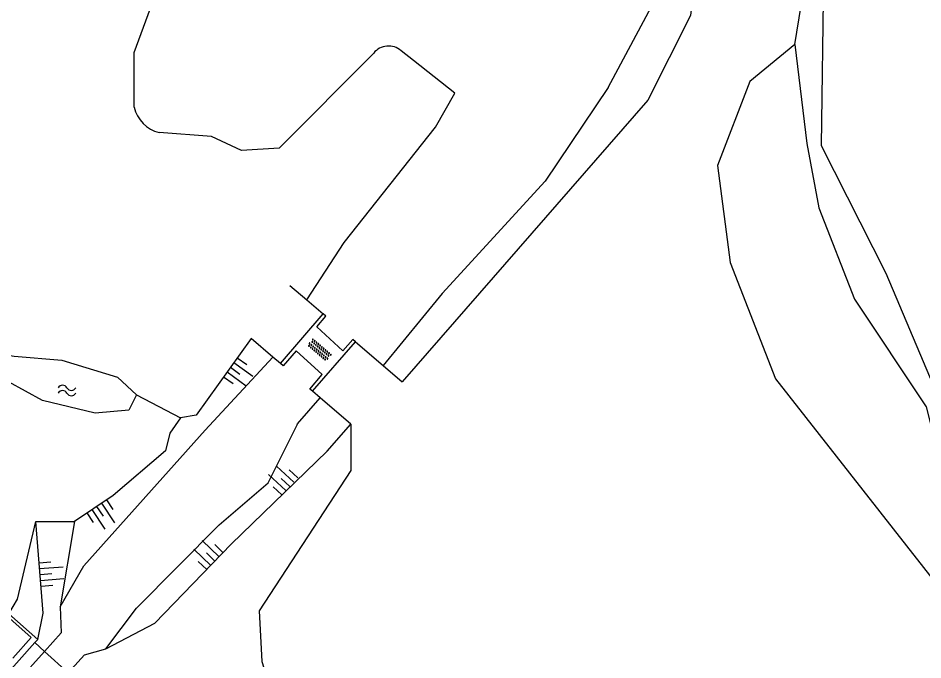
# Model space of a CAD drawing. Extents: x 124000 to 128010, y 398999 to 403000.
# Drawn here: x 127214.9 to 127292, y 399063.6 to 399118.3 of the extents above; entities that cross this region are included whole.
import ezdxf

# ---------------------------------------------------------------- set-up
doc = ezdxf.new("R2010")
doc.units = 0
for name, color, linetype in [('gg-knt-BGT kruinlijn', 7, 'Continuous'), ('gg-knt-bovenkant onderkant talud', 7, 'Continuous'), ('gg-kntw-beschoeiing', 7, 'Continuous'), ('gg-kntw-bovenkant insteek waterloop', 7, 'Continuous'), ('gg-kwrk-kunstwerk', 7, 'Continuous'), ('gg-kwrk-kunstwerk niveau 01', 7, 'Continuous'), ('gg-kwrk-stuw', 7, 'Continuous'), ('gt-grn-groengrens', 7, 'Continuous'), ('gt-symb-overige verharding', 7, 'Continuous'), ('gt-symb-talud symbool', 7, 'Continuous'), ('gt-symb-watersymbool', 7, 'Continuous'), ('gx-grn-maaiveld', 7, 'Continuous')]:
    doc.layers.add(name, color=color, linetype=linetype)

# ---------------------------------------------------------------- blocks, each defined once
blk = doc.blocks.new('gt0-OVH')
at = {"layer": 'gt-symb-overige verharding'}
for points in [[(-0.972, 0.298), (-0.967, 0.308), (-0.965, 0.319), (-0.966, 0.33), (-0.971, 0.34), (-0.978, 0.348), (-0.988, 0.353), (-0.999, 0.355), (-1.01, 0.354), (-1.02, 0.349), (-1.028, 0.342), (-1.033, 0.332), (-1.035, 0.321), (-1.034, 0.31), (-1.029, 0.3), (-1.022, 0.292), (-1.012, 0.287), (-1.001, 0.285), (-0.99, 0.286), (-0.98, 0.291)], [(-0.872, 0.106), (-0.867, 0.116), (-0.865, 0.126), (-0.866, 0.137), (-0.871, 0.147), (-0.878, 0.156), (-0.888, 0.161), (-0.899, 0.163), (-0.91, 0.162), (-0.92, 0.157), (-0.928, 0.15), (-0.933, 0.14), (-0.935, 0.129), (-0.934, 0.118), (-0.929, 0.108), (-0.922, 0.1), (-0.912, 0.095), (-0.901, 0.092), (-0.89, 0.094), (-0.88, 0.098)], [(-0.772, 0.298), (-0.767, 0.308), (-0.765, 0.319), (-0.766, 0.33), (-0.771, 0.34), (-0.778, 0.348), (-0.788, 0.353), (-0.799, 0.355), (-0.81, 0.354), (-0.82, 0.349), (-0.828, 0.342), (-0.833, 0.332), (-0.835, 0.321), (-0.834, 0.31), (-0.829, 0.3), (-0.822, 0.292), (-0.812, 0.287), (-0.801, 0.285), (-0.79, 0.286), (-0.78, 0.291)], [(-0.672, 0.106), (-0.667, 0.116), (-0.665, 0.126), (-0.666, 0.137), (-0.671, 0.147), (-0.678, 0.156), (-0.688, 0.161), (-0.699, 0.163), (-0.71, 0.162), (-0.72, 0.157), (-0.728, 0.15), (-0.733, 0.14), (-0.735, 0.129), (-0.734, 0.118), (-0.729, 0.108), (-0.722, 0.1), (-0.712, 0.095), (-0.701, 0.092), (-0.69, 0.094), (-0.68, 0.098)], [(-0.572, 0.298), (-0.567, 0.308), (-0.565, 0.319), (-0.566, 0.33), (-0.571, 0.34), (-0.578, 0.348), (-0.588, 0.353), (-0.599, 0.355), (-0.61, 0.354), (-0.62, 0.349), (-0.628, 0.342), (-0.633, 0.332), (-0.635, 0.321), (-0.634, 0.31), (-0.629, 0.3), (-0.622, 0.292), (-0.612, 0.287), (-0.601, 0.285), (-0.59, 0.286), (-0.58, 0.291)], [(-0.472, 0.106), (-0.467, 0.116), (-0.465, 0.126), (-0.466, 0.137), (-0.471, 0.147), (-0.478, 0.156), (-0.488, 0.161), (-0.499, 0.163), (-0.51, 0.162), (-0.52, 0.157), (-0.528, 0.15), (-0.533, 0.14), (-0.535, 0.129), (-0.534, 0.118), (-0.529, 0.108), (-0.522, 0.1), (-0.512, 0.095), (-0.501, 0.092), (-0.49, 0.094), (-0.48, 0.098)], [(-0.372, 0.298), (-0.367, 0.308), (-0.365, 0.319), (-0.366, 0.33), (-0.371, 0.34), (-0.378, 0.348), (-0.388, 0.353), (-0.399, 0.355), (-0.41, 0.354), (-0.42, 0.349), (-0.428, 0.342), (-0.433, 0.332), (-0.435, 0.321), (-0.434, 0.31), (-0.429, 0.3), (-0.422, 0.292), (-0.412, 0.287), (-0.401, 0.285), (-0.39, 0.286), (-0.38, 0.291)], [(-0.272, 0.106), (-0.267, 0.116), (-0.265, 0.126), (-0.266, 0.137), (-0.271, 0.147), (-0.278, 0.156), (-0.288, 0.161), (-0.299, 0.163), (-0.31, 0.162), (-0.32, 0.157), (-0.328, 0.15), (-0.333, 0.14), (-0.335, 0.129), (-0.334, 0.118), (-0.329, 0.108), (-0.322, 0.1), (-0.312, 0.095), (-0.301, 0.092), (-0.29, 0.094), (-0.28, 0.098)], [(-0.172, 0.298), (-0.167, 0.308), (-0.165, 0.319), (-0.166, 0.33), (-0.171, 0.34), (-0.178, 0.348), (-0.188, 0.353), (-0.199, 0.355), (-0.21, 0.354), (-0.22, 0.349), (-0.228, 0.342), (-0.233, 0.332), (-0.235, 0.321), (-0.234, 0.31), (-0.229, 0.3), (-0.222, 0.292), (-0.212, 0.287), (-0.201, 0.285), (-0.19, 0.286), (-0.18, 0.291)], [(-0.072, 0.106), (-0.067, 0.116), (-0.065, 0.126), (-0.066, 0.137), (-0.071, 0.147), (-0.078, 0.156), (-0.088, 0.161), (-0.099, 0.163), (-0.11, 0.162), (-0.12, 0.157), (-0.128, 0.15), (-0.133, 0.14), (-0.135, 0.129), (-0.134, 0.118), (-0.129, 0.108), (-0.122, 0.1), (-0.112, 0.095), (-0.101, 0.092), (-0.09, 0.094), (-0.08, 0.098)], [(0.028, 0.298), (0.033, 0.308), (0.035, 0.319), (0.034, 0.33), (0.029, 0.34), (0.022, 0.348), (0.012, 0.353), (0.001, 0.355), (-0.01, 0.354), (-0.02, 0.349), (-0.028, 0.342), (-0.033, 0.332), (-0.035, 0.321), (-0.034, 0.31), (-0.029, 0.3), (-0.022, 0.292), (-0.012, 0.287), (-0.001, 0.285), (0.01, 0.286), (0.02, 0.291)], [(0.128, 0.106), (0.133, 0.116), (0.135, 0.126), (0.134, 0.137), (0.129, 0.147), (0.122, 0.156), (0.112, 0.161), (0.101, 0.163), (0.09, 0.162), (0.08, 0.157), (0.072, 0.15), (0.067, 0.14), (0.065, 0.129), (0.066, 0.118), (0.071, 0.108), (0.078, 0.1), (0.088, 0.095), (0.099, 0.092), (0.11, 0.094), (0.12, 0.098)], [(0.228, 0.298), (0.233, 0.308), (0.235, 0.319), (0.234, 0.33), (0.229, 0.34), (0.222, 0.348), (0.212, 0.353), (0.201, 0.355), (0.19, 0.354), (0.18, 0.349), (0.172, 0.342), (0.167, 0.332), (0.165, 0.321), (0.166, 0.31), (0.171, 0.3), (0.178, 0.292), (0.188, 0.287), (0.199, 0.285), (0.21, 0.286), (0.22, 0.291)], [(0.328, 0.106), (0.333, 0.116), (0.335, 0.126), (0.334, 0.137), (0.329, 0.147), (0.322, 0.156), (0.312, 0.161), (0.301, 0.163), (0.29, 0.162), (0.28, 0.157), (0.272, 0.15), (0.267, 0.14), (0.265, 0.129), (0.266, 0.118), (0.271, 0.108), (0.278, 0.1), (0.288, 0.095), (0.299, 0.092), (0.31, 0.094), (0.32, 0.098)], [(0.428, 0.298), (0.433, 0.308), (0.435, 0.319), (0.434, 0.33), (0.429, 0.34), (0.422, 0.348), (0.412, 0.353), (0.401, 0.355), (0.39, 0.354), (0.38, 0.349), (0.372, 0.342), (0.367, 0.332), (0.365, 0.321), (0.366, 0.31), (0.371, 0.3), (0.378, 0.292), (0.388, 0.287), (0.399, 0.285), (0.41, 0.286), (0.42, 0.291)], [(0.528, 0.106), (0.533, 0.116), (0.535, 0.126), (0.534, 0.137), (0.529, 0.147), (0.522, 0.156), (0.512, 0.161), (0.501, 0.163), (0.49, 0.162), (0.48, 0.157), (0.472, 0.15), (0.467, 0.14), (0.465, 0.129), (0.466, 0.118), (0.471, 0.108), (0.478, 0.1), (0.488, 0.095), (0.499, 0.092), (0.51, 0.094), (0.52, 0.098)], [(0.628, 0.298), (0.633, 0.308), (0.635, 0.319), (0.634, 0.33), (0.629, 0.34), (0.622, 0.348), (0.612, 0.353), (0.601, 0.355), (0.59, 0.354), (0.58, 0.349), (0.572, 0.342), (0.567, 0.332), (0.565, 0.321), (0.566, 0.31), (0.571, 0.3), (0.578, 0.292), (0.588, 0.287), (0.599, 0.285), (0.61, 0.286), (0.62, 0.291)], [(0.728, 0.106), (0.733, 0.116), (0.735, 0.126), (0.734, 0.137), (0.729, 0.147), (0.722, 0.156), (0.712, 0.161), (0.701, 0.163), (0.69, 0.162), (0.68, 0.157), (0.672, 0.15), (0.667, 0.14), (0.665, 0.129), (0.666, 0.118), (0.671, 0.108), (0.678, 0.1), (0.688, 0.095), (0.699, 0.092), (0.71, 0.094), (0.72, 0.098)], [(0.828, 0.298), (0.833, 0.308), (0.835, 0.319), (0.834, 0.33), (0.829, 0.34), (0.822, 0.348), (0.812, 0.353), (0.801, 0.355), (0.79, 0.354), (0.78, 0.349), (0.772, 0.342), (0.767, 0.332), (0.765, 0.321), (0.766, 0.31), (0.771, 0.3), (0.778, 0.292), (0.788, 0.287), (0.799, 0.285), (0.81, 0.286), (0.82, 0.291)], [(0.928, 0.106), (0.933, 0.116), (0.935, 0.126), (0.934, 0.137), (0.929, 0.147), (0.922, 0.156), (0.912, 0.161), (0.901, 0.163), (0.89, 0.162), (0.88, 0.157), (0.872, 0.15), (0.867, 0.14), (0.865, 0.129), (0.866, 0.118), (0.871, 0.108), (0.878, 0.1), (0.888, 0.095), (0.899, 0.092), (0.91, 0.094), (0.92, 0.098)], [(1.028, 0.298), (1.033, 0.308), (1.035, 0.319), (1.034, 0.33), (1.029, 0.34), (1.022, 0.348), (1.012, 0.353), (1.001, 0.355), (0.99, 0.354), (0.98, 0.349), (0.972, 0.342), (0.967, 0.332), (0.965, 0.321), (0.966, 0.31), (0.971, 0.3), (0.978, 0.292), (0.988, 0.287), (0.999, 0.285), (1.01, 0.286), (1.02, 0.291)], [(-0.972, -0.142), (-0.967, -0.132), (-0.965, -0.121), (-0.966, -0.11), (-0.971, -0.1), (-0.978, -0.092), (-0.988, -0.087), (-0.999, -0.085), (-1.01, -0.086), (-1.02, -0.091), (-1.028, -0.098), (-1.033, -0.108), (-1.035, -0.119), (-1.034, -0.13), (-1.029, -0.14), (-1.022, -0.148), (-1.012, -0.153), (-1.001, -0.155), (-0.99, -0.154), (-0.98, -0.149)], [(-0.872, -0.334), (-0.867, -0.324), (-0.865, -0.314), (-0.866, -0.303), (-0.871, -0.293), (-0.878, -0.284), (-0.888, -0.279), (-0.899, -0.277), (-0.91, -0.278), (-0.92, -0.283), (-0.928, -0.29), (-0.933, -0.3), (-0.935, -0.311), (-0.934, -0.322), (-0.929, -0.332), (-0.922, -0.34), (-0.912, -0.345), (-0.901, -0.348), (-0.89, -0.346), (-0.88, -0.342)], [(-0.772, -0.142), (-0.767, -0.132), (-0.765, -0.121), (-0.766, -0.11), (-0.771, -0.1), (-0.778, -0.092), (-0.788, -0.087), (-0.799, -0.085), (-0.81, -0.086), (-0.82, -0.091), (-0.828, -0.098), (-0.833, -0.108), (-0.835, -0.119), (-0.834, -0.13), (-0.829, -0.14), (-0.822, -0.148), (-0.812, -0.153), (-0.801, -0.155), (-0.79, -0.154), (-0.78, -0.149)], [(-0.672, -0.334), (-0.667, -0.324), (-0.665, -0.314), (-0.666, -0.303), (-0.671, -0.293), (-0.678, -0.284), (-0.688, -0.279), (-0.699, -0.277), (-0.71, -0.278), (-0.72, -0.283), (-0.728, -0.29), (-0.733, -0.3), (-0.735, -0.311), (-0.734, -0.322), (-0.729, -0.332), (-0.722, -0.34), (-0.712, -0.345), (-0.701, -0.348), (-0.69, -0.346), (-0.68, -0.342)], [(-0.572, -0.142), (-0.567, -0.132), (-0.565, -0.121), (-0.566, -0.11), (-0.571, -0.1), (-0.578, -0.092), (-0.588, -0.087), (-0.599, -0.085), (-0.61, -0.086), (-0.62, -0.091), (-0.628, -0.098), (-0.633, -0.108), (-0.635, -0.119), (-0.634, -0.13), (-0.629, -0.14), (-0.622, -0.148), (-0.612, -0.153), (-0.601, -0.155), (-0.59, -0.154), (-0.58, -0.149)], [(-0.472, -0.334), (-0.467, -0.324), (-0.465, -0.314), (-0.466, -0.303), (-0.471, -0.293), (-0.478, -0.284), (-0.488, -0.279), (-0.499, -0.277), (-0.51, -0.278), (-0.52, -0.283), (-0.528, -0.29), (-0.533, -0.3), (-0.535, -0.311), (-0.534, -0.322), (-0.529, -0.332), (-0.522, -0.34), (-0.512, -0.345), (-0.501, -0.348), (-0.49, -0.346), (-0.48, -0.342)], [(-0.372, -0.142), (-0.367, -0.132), (-0.365, -0.121), (-0.366, -0.11), (-0.371, -0.1), (-0.378, -0.092), (-0.388, -0.087), (-0.399, -0.085), (-0.41, -0.086), (-0.42, -0.091), (-0.428, -0.098), (-0.433, -0.108), (-0.435, -0.119), (-0.434, -0.13), (-0.429, -0.14), (-0.422, -0.148), (-0.412, -0.153), (-0.401, -0.155), (-0.39, -0.154), (-0.38, -0.149)], [(-0.272, -0.334), (-0.267, -0.324), (-0.265, -0.314), (-0.266, -0.303), (-0.271, -0.293), (-0.278, -0.284), (-0.288, -0.279), (-0.299, -0.277), (-0.31, -0.278), (-0.32, -0.283), (-0.328, -0.29), (-0.333, -0.3), (-0.335, -0.311), (-0.334, -0.322), (-0.329, -0.332), (-0.322, -0.34), (-0.312, -0.345), (-0.301, -0.348), (-0.29, -0.346), (-0.28, -0.342)], [(-0.172, -0.142), (-0.167, -0.132), (-0.165, -0.121), (-0.166, -0.11), (-0.171, -0.1), (-0.178, -0.092), (-0.188, -0.087), (-0.199, -0.085), (-0.21, -0.086), (-0.22, -0.091), (-0.228, -0.098), (-0.233, -0.108), (-0.235, -0.119), (-0.234, -0.13), (-0.229, -0.14), (-0.222, -0.148), (-0.212, -0.153), (-0.201, -0.155), (-0.19, -0.154), (-0.18, -0.149)], [(-0.072, -0.334), (-0.067, -0.324), (-0.065, -0.314), (-0.066, -0.303), (-0.071, -0.293), (-0.078, -0.284), (-0.088, -0.279), (-0.099, -0.277), (-0.11, -0.278), (-0.12, -0.283), (-0.128, -0.29), (-0.133, -0.3), (-0.135, -0.311), (-0.134, -0.322), (-0.129, -0.332), (-0.122, -0.34), (-0.112, -0.345), (-0.101, -0.348), (-0.09, -0.346), (-0.08, -0.342)], [(0.028, -0.142), (0.033, -0.132), (0.035, -0.121), (0.034, -0.11), (0.029, -0.1), (0.022, -0.092), (0.012, -0.087), (0.001, -0.085), (-0.01, -0.086), (-0.02, -0.091), (-0.028, -0.098), (-0.033, -0.108), (-0.035, -0.119), (-0.034, -0.13), (-0.029, -0.14), (-0.022, -0.148), (-0.012, -0.153), (-0.001, -0.155), (0.01, -0.154), (0.02, -0.149)], [(0.128, -0.334), (0.133, -0.324), (0.135, -0.314), (0.134, -0.303), (0.129, -0.293), (0.122, -0.284), (0.112, -0.279), (0.101, -0.277), (0.09, -0.278), (0.08, -0.283), (0.072, -0.29), (0.067, -0.3), (0.065, -0.311), (0.066, -0.322), (0.071, -0.332), (0.078, -0.34), (0.088, -0.345), (0.099, -0.348), (0.11, -0.346), (0.12, -0.342)], [(0.228, -0.142), (0.233, -0.132), (0.235, -0.121), (0.234, -0.11), (0.229, -0.1), (0.222, -0.092), (0.212, -0.087), (0.201, -0.085), (0.19, -0.086), (0.18, -0.091), (0.172, -0.098), (0.167, -0.108), (0.165, -0.119), (0.166, -0.13), (0.171, -0.14), (0.178, -0.148), (0.188, -0.153), (0.199, -0.155), (0.21, -0.154), (0.22, -0.149)], [(0.328, -0.334), (0.333, -0.324), (0.335, -0.314), (0.334, -0.303), (0.329, -0.293), (0.322, -0.284), (0.312, -0.279), (0.301, -0.277), (0.29, -0.278), (0.28, -0.283), (0.272, -0.29), (0.267, -0.3), (0.265, -0.311), (0.266, -0.322), (0.271, -0.332), (0.278, -0.34), (0.288, -0.345), (0.299, -0.348), (0.31, -0.346), (0.32, -0.342)], [(0.428, -0.142), (0.433, -0.132), (0.435, -0.121), (0.434, -0.11), (0.429, -0.1), (0.422, -0.092), (0.412, -0.087), (0.401, -0.085), (0.39, -0.086), (0.38, -0.091), (0.372, -0.098), (0.367, -0.108), (0.365, -0.119), (0.366, -0.13), (0.371, -0.14), (0.378, -0.148), (0.388, -0.153), (0.399, -0.155), (0.41, -0.154), (0.42, -0.149)], [(0.528, -0.334), (0.533, -0.324), (0.535, -0.314), (0.534, -0.303), (0.529, -0.293), (0.522, -0.284), (0.512, -0.279), (0.501, -0.277), (0.49, -0.278), (0.48, -0.283), (0.472, -0.29), (0.467, -0.3), (0.465, -0.311), (0.466, -0.322), (0.471, -0.332), (0.478, -0.34), (0.488, -0.345), (0.499, -0.348), (0.51, -0.346), (0.52, -0.342)], [(0.628, -0.142), (0.633, -0.132), (0.635, -0.121), (0.634, -0.11), (0.629, -0.1), (0.622, -0.092), (0.612, -0.087), (0.601, -0.085), (0.59, -0.086), (0.58, -0.091), (0.572, -0.098), (0.567, -0.108), (0.565, -0.119), (0.566, -0.13), (0.571, -0.14), (0.578, -0.148), (0.588, -0.153), (0.599, -0.155), (0.61, -0.154), (0.62, -0.149)], [(0.728, -0.334), (0.733, -0.324), (0.735, -0.314), (0.734, -0.303), (0.729, -0.293), (0.722, -0.284), (0.712, -0.279), (0.701, -0.277), (0.69, -0.278), (0.68, -0.283), (0.672, -0.29), (0.667, -0.3), (0.665, -0.311), (0.666, -0.322), (0.671, -0.332), (0.678, -0.34), (0.688, -0.345), (0.699, -0.348), (0.71, -0.346), (0.72, -0.342)], [(0.828, -0.142), (0.833, -0.132), (0.835, -0.121), (0.834, -0.11), (0.829, -0.1), (0.822, -0.092), (0.812, -0.087), (0.801, -0.085), (0.79, -0.086), (0.78, -0.091), (0.772, -0.098), (0.767, -0.108), (0.765, -0.119), (0.766, -0.13), (0.771, -0.14), (0.778, -0.148), (0.788, -0.153), (0.799, -0.155), (0.81, -0.154), (0.82, -0.149)], [(0.928, -0.334), (0.933, -0.324), (0.935, -0.314), (0.934, -0.303), (0.929, -0.293), (0.922, -0.284), (0.912, -0.279), (0.901, -0.277), (0.89, -0.278), (0.88, -0.283), (0.872, -0.29), (0.867, -0.3), (0.865, -0.311), (0.866, -0.322), (0.871, -0.332), (0.878, -0.34), (0.888, -0.345), (0.899, -0.348), (0.91, -0.346), (0.92, -0.342)], [(1.028, -0.142), (1.033, -0.132), (1.035, -0.121), (1.034, -0.11), (1.029, -0.1), (1.022, -0.092), (1.012, -0.087), (1.001, -0.085), (0.99, -0.086), (0.98, -0.091), (0.972, -0.098), (0.967, -0.108), (0.965, -0.119), (0.966, -0.13), (0.971, -0.14), (0.978, -0.148), (0.988, -0.153), (0.999, -0.155), (1.01, -0.154), (1.02, -0.149)]]:
    blk.add_lwpolyline(points, close=True, dxfattribs=at)
blk = doc.blocks.new('gt0-TALUD_1')
at = {"layer": 'gt-symb-talud symbool'}
for p, q in [((-1, -1), (-1, 0)), ((-0.5, -2), (-0.5, 0)), ((0, -1), (0, 0)), ((0.5, -2), (0.5, 0)), ((1, -1), (1, 0))]:
    blk.add_line(p, q, dxfattribs=at)
blk = doc.blocks.new('gt0-WA')
at = {"layer": 'gt-symb-watersymbool'}
for centre, start, end in [((-0.323, 0.022), 28.07249, 151.92751), ((0.427, 0.422), 208.07248, 331.92751), ((-0.323, -0.428), 28.07249, 151.92751), ((0.427, -0.028), 208.07248, 331.92751)]:
    blk.add_arc(centre, 0.425, start, end, dxfattribs=at)

msp = doc.modelspace()

# ---------------------------------------------------------------- linework, layer by layer
at = {"layer": 'gg-knt-BGT kruinlijn'}
for p, q in [((127241.235, 399081.392), (127243.253, 399083.679)), ((127216.437, 399075.386), (127219.733, 399075.406))]:
    msp.add_line(p, q, dxfattribs=at)
for points in [[(127234.77, 399090.988), (127230.088, 399084.447), (127228.765, 399084.234)], [(127228.765, 399084.234), (127227.847, 399082.923), (127227.482, 399081.422), (127223.009, 399077.602), (127219.733, 399075.406)], [(127222.382, 399064.564), (127226.558, 399066.741), (127233.081, 399073.456), (127241.235, 399081.392)], [(127216.599, 399065.356), (127217.06, 399067.586), (127216.437, 399075.386)]]:
    msp.add_lwpolyline(points, dxfattribs=at)
at = {"layer": 'gg-knt-bovenkant onderkant talud'}
msp.add_line((127219.733, 399075.406), (127218.518, 399068.144), dxfattribs=at)
msp.add_lwpolyline([(127214.123, 399067.529), (127214.877, 399068.781), (127216.437, 399075.386)], dxfattribs=at)
at = {"layer": 'gg-kntw-beschoeiing'}
for p, q in [((127238.07, 399095.487), (127239.513, 399094.266)), ((127239.513, 399094.266), (127240.914, 399093.08)), ((127239.513, 399094.266), (127240.914, 399093.08)), ((127236.628, 399089.388), (127234.77, 399090.988)), ((127243.656, 399090.704), (127246.017, 399088.666)), ((127243.656, 399090.704), (127246.017, 399088.666)), ((127237.265, 399088.839), (127236.628, 399089.388)), ((127246.017, 399088.666), (127247.622, 399087.281)), ((127246.017, 399088.666), (127247.622, 399087.281)), ((127240.644, 399085.914), (127239.986, 399086.478)), ((127240.644, 399085.914), (127239.986, 399086.478)), ((127243.253, 399083.679), (127240.644, 399085.914)), ((127243.253, 399083.679), (127240.644, 399085.914)), ((127222.382, 399064.564), (127225.008, 399068.031)), ((127213.388, 399060.11), (127217.169, 399064.34))]:
    msp.add_line(p, q, dxfattribs=at)
for points in [[(127218.518, 399068.144), (127218.59, 399065.93), (127217.169, 399064.34)], [(127219.466, 399062.818), (127220.572, 399064.057), (127222.382, 399064.564)]]:
    msp.add_lwpolyline(points, dxfattribs=at)
at = {"layer": 'gg-kntw-bovenkant insteek waterloop'}
for p, q in [((127248.581, 399114.649), (127247.538, 399115.475)), ((127225.02, 399086.186), (127224.362, 399084.87))]:
    msp.add_line(p, q, dxfattribs=at)
for points in [[(127224.817, 399110.668), (127224.821, 399115.32), (127226.197, 399119.11), (127224.929, 399130.474), (127225.731, 399140.96), (127227.806, 399155.149), (127228.672, 399162.928), (127230.401, 399169.117), (127232.989, 399179.52)], [(127265.164, 399112.343), (127269.498, 399120.444), (127269.831, 399123.537), (127267.558, 399126.888), (127264.281, 399128.675), (127259.063, 399130.094)], [(127283.509, 399121.844), (127283.303, 399107.413), (127288.818, 399096.54), (127296.333, 399078.736)], [(127245.204, 399115.276), (127237.143, 399107.184), (127233.938, 399106.991), (127231.403, 399108.187), (127226.927, 399108.511)], [(127239.513, 399094.266), (127242.693, 399099.155), (127250.464, 399108.969), (127252.108, 399111.855), (127248.581, 399114.649)], [(127265.164, 399112.343), (127259.817, 399104.359), (127251.037, 399094.812), (127246.017, 399088.666)], [(127206.397, 399090.915), (127214.601, 399089.485), (127218.648, 399089.144), (127223.395, 399087.677), (127225.02, 399086.186)], [(127224.362, 399084.87), (127221.484, 399084.611), (127216.989, 399085.699), (127214.113, 399087.293), (127201.007, 399089.975)], [(127218.518, 399068.144), (127220.521, 399071.619), (127230.849, 399083.182), (127236.628, 399089.388)], [(127238.684, 399083.618), (127238.725, 399083.7), (127240.644, 399085.914)], [(127225.008, 399068.031), (127232.043, 399075.112), (127236.222, 399078.676), (127238.684, 399083.618)]]:
    msp.add_lwpolyline(points, dxfattribs=at)
for centre, radius, start, end in [((127246.467, 399114.255), 1.623, 48.6985, 141.04816), ((127227.626, 399111.305), 2.88, 192.77993, 255.95792)]:
    msp.add_arc(centre, radius, start, end, dxfattribs=at)
at = {"layer": 'gg-kwrk-kunstwerk'}
for p, q in [((127216.599, 399065.356), (127214.123, 399067.529)), ((127216.339, 399065.086), (127216.599, 399065.356))]:
    msp.add_line(p, q, dxfattribs=at)
msp.add_lwpolyline([(127213.977, 399067.367), (127216.033, 399065.52), (127214.463, 399063.75)], dxfattribs=at)
at = {"layer": 'gg-kwrk-kunstwerk niveau 01'}
for p, q in [((127216.339, 399065.086), (127212.572, 399060.843)), ((127217.169, 399064.34), (127216.339, 399065.086)), ((127219.198, 399062.518), (127217.169, 399064.34))]:
    msp.add_line(p, q, dxfattribs=at)
at = {"layer": 'gg-kwrk-stuw'}
for p, q in [((127237.265, 399088.839), (127240.914, 399093.08)), ((127239.986, 399086.478), (127243.656, 399090.704))]:
    msp.add_line(p, q, dxfattribs=at)
for points in [[(127243.656, 399090.704), (127243.429, 399090.901), (127242.583, 399089.928), (127240.36, 399091.977), (127241.141, 399092.884), (127240.914, 399093.08)], [(127239.986, 399086.478), (127239.759, 399086.675), (127240.825, 399087.908), (127238.606, 399089.938), (127237.492, 399088.643), (127237.265, 399088.839)]]:
    msp.add_lwpolyline(points, dxfattribs=at)
at = {"layer": 'gt-grn-groengrens'}
msp.add_line((127225.02, 399086.186), (127228.765, 399084.234), dxfattribs=at)
for points in [[(127260.829, 399132.779), (127269.247, 399129.621), (127273.063, 399125.805), (127272.182, 399118.467), (127268.54, 399111.264), (127247.622, 399087.281)], [(127281.074, 399116.008), (127277.221, 399112.846), (127274.47, 399105.691), (127275.57, 399097.436), (127279.421, 399087.529), (127295.747, 399066.745)], [(127281.074, 399116.008), (127282.09, 399107.589), (127283.107, 399102.113), (127286.155, 399094.321), (127292.253, 399085.172), (127295.747, 399071.279), (127295.747, 399066.745)], [(127243.253, 399083.679), (127243.253, 399079.751), (127235.459, 399067.8), (127235.681, 399063.486), (127237.375, 399058.064), (127240.085, 399054.676), (127250.587, 399049.932), (127262.443, 399047.898), (127270.786, 399048.584)]]:
    msp.add_lwpolyline(points, dxfattribs=at)
at = {"layer": 'gx-grn-maaiveld'}
msp.add_lwpolyline([(127281.074, 399116.008), (127284.462, 399137.017), (127287.849, 399144.81), (127302.077, 399166.497), (127307.497, 399177.679), (127308.513, 399187.845)], dxfattribs=at)

# ---------------------------------------------------------------- block references
at = {"layer": 'gt-symb-overige verharding', "rotation": -40.539151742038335}
msp.add_blockref('gt0-OVH', (127240.582, 399090.003), dxfattribs=at)
at = {"layer": 'gt-symb-talud symbool'}
for p, xscale, yscale, rotation in [((127233.006, 399088.503), 1.0001999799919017, 1.0001999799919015, 54.27586519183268), ((127238.061, 399078.388), 0.9997924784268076, 0.9997924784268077, -132.93289678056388), ((127221.639, 399076.684), 0.9998489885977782, 0.9998489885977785, 33.578813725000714), ((127231.684, 399072.018), 0.9999489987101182, 0.9999489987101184, -134.18964697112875), ((127216.799, 399070.856), 1.0002044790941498, 1.0002044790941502, 94.58762565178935)]:
    msp.add_blockref('gt0-TALUD_1', p, dxfattribs=dict(at, xscale=xscale, yscale=yscale, rotation=rotation))
at = {"layer": 'gt-symb-watersymbool'}
msp.add_blockref('gt0-WA', (127219.036, 399086.552), dxfattribs=at)

doc.saveas('drawing.dxf')
